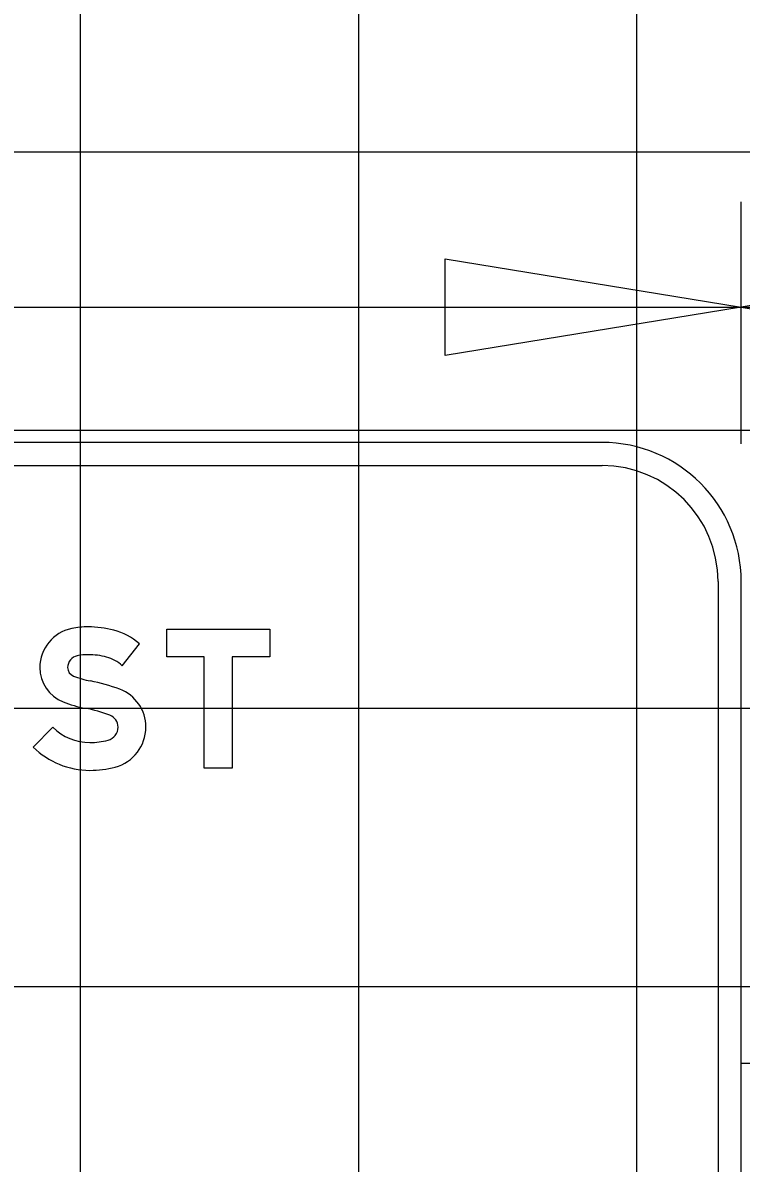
# Model space of a CAD drawing. Extents: x 1797809 to 2198143, y 249608 to 1237864.
# Drawn here: x 2195695.37 to 2195700.54, y 1237203.84 to 1237212.03 of the extents above; entities that cross this region are included whole.
import ezdxf

# ---------------------------------------------------------------- set-up
doc = ezdxf.new("R2010")
doc.units = 0
for name, color, linetype in [('GSBWFILL', 7, 'Continuous'), ('GSCOLORFILL', 7, 'Continuous'), ('GSDIMS', 7, 'Continuous'), ('GSOUTLINE', 7, 'Continuous'), ('GSSHT', 7, 'Continuous')]:
    doc.layers.add(name, color=color, linetype=linetype)

msp = doc.modelspace()

# ---------------------------------------------------------------- linework, layer by layer
at = {"layer": 'GSBWFILL'}
msp.add_lwpolyline([(2195696.877, 1237206.6759), (2195696.677, 1237206.6759), (2195696.677, 1237207.4759), (2195696.407, 1237207.4759), (2195696.407, 1237207.6759), (2195697.147, 1237207.6759), (2195697.147, 1237207.4759), (2195696.877, 1237207.4759)], close=True, dxfattribs=at)
for points in [[(2195696.087, 1237207.4119), (2195696.2107, 1237207.5698)], [(2195695.5878, 1237206.9698), (2195695.447, 1237206.8277)]]:
    msp.add_lwpolyline(points, dxfattribs=at)
for centre, major_axis, start_param, end_param in [((2195695.781, 1237207.399), (0, 0.2865), 0.202758, 1.570796), ((2195695.842, 1237207.1026), (0, 0.5891), 0, 0.202758), ((2195695.842, 1237206.9693), (0, 0.7224), 6.026234, 6.283185), ((2195695.909, 1237207.2244), (0, 0.4586), 5.565152, 6.026234), ((2195695.781, 1237207.399), (0, 0.0865), 0.202758, 1.570796), ((2195695.842, 1237207.1026), (0, 0.3891), 0, 0.202758), ((2195695.842, 1237206.9693), (0, 0.5224), 6.026234, 6.283185), ((2195695.909, 1237207.2244), (0, 0.2586), 5.523837, 6.026234), ((2195695.7599, 1237207.399), (0, 0.2654), 1.570796, 2.761249), ((2195695.7599, 1237207.399), (0, 0.0654), 1.570796, 2.761249), ((2195695.9779, 1237207.9441), (0, 0.6524), 2.761249, 2.95744), ((2195695.6355, 1237206.1058), (0, 1.2174), 5.918637, 6.099033), ((2195695.9657, 1237206.9711), (0, 0.2913), 4.712389, 5.918637), ((2195695.9779, 1237207.9441), (0, 0.8524), 2.761249, 2.95744), ((2195695.6355, 1237206.1058), (0, 1.0174), 5.918637, 6.099033), ((2195695.9657, 1237206.9711), (0, 0.0913), 4.712389, 5.918637), ((2195695.8541, 1237207.2385), (0, 0.3783), 2.360607, 3.141593), ((2195695.9599, 1237206.9711), (0, 0.0971), 3.401517, 4.712389), ((2195695.9599, 1237206.9711), (0, 0.2971), 3.401517, 4.712389), ((2195695.8541, 1237207.2385), (0, 0.5783), 2.360607, 3.141593), ((2195695.8541, 1237207.3688), (0, 0.5087), 3.141593, 3.401517), ((2195695.8541, 1237207.3688), (0, 0.7087), 3.141593, 3.401517)]:
    msp.add_ellipse(centre, major_axis=major_axis, ratio=0.999994, start_param=start_param, end_param=end_param, dxfattribs=at)
at = {"layer": 'GSCOLORFILL'}
for p, q in [((2195699.537, 1237209.0176), (2195686.537, 1237209.0176)), ((2195686.537, 1237208.8509), (2195699.537, 1237208.8509)), ((2195700.3703, 1237208.0176), (2195700.3703, 1237200.0092)), ((2195700.537, 1237200.0092), (2195700.537, 1237208.0176))]:
    msp.add_line(p, q, dxfattribs=at)
msp.add_lwpolyline([(2195696.877, 1237206.6759), (2195696.677, 1237206.6759), (2195696.677, 1237207.4759), (2195696.407, 1237207.4759), (2195696.407, 1237207.6759), (2195697.147, 1237207.6759), (2195697.147, 1237207.4759), (2195696.877, 1237207.4759)], close=True, dxfattribs=at)
for points in [[(2195696.087, 1237207.4119), (2195696.2107, 1237207.5698)], [(2195695.5878, 1237206.9698), (2195695.447, 1237206.8277)]]:
    msp.add_lwpolyline(points, dxfattribs=at)
for radius in [1, 0.8333]:
    msp.add_arc((2195699.537, 1237208.0176), radius, 0, 90, dxfattribs=at)
for centre, major_axis, start_param, end_param in [((2195695.781, 1237207.399), (0, 0.2865), 0.202758, 1.570796), ((2195695.842, 1237207.1026), (0, 0.5891), 0, 0.202758), ((2195695.842, 1237206.9693), (0, 0.7224), 6.026234, 6.283185), ((2195695.909, 1237207.2244), (0, 0.4586), 5.565152, 6.026234), ((2195695.781, 1237207.399), (0, 0.0865), 0.202758, 1.570796), ((2195695.842, 1237207.1026), (0, 0.3891), 0, 0.202758), ((2195695.842, 1237206.9693), (0, 0.5224), 6.026234, 6.283185), ((2195695.909, 1237207.2244), (0, 0.2586), 5.523837, 6.026234), ((2195695.7599, 1237207.399), (0, 0.2654), 1.570796, 2.761249), ((2195695.7599, 1237207.399), (0, 0.0654), 1.570796, 2.761249), ((2195695.9779, 1237207.9441), (0, 0.6524), 2.761249, 2.95744), ((2195695.6355, 1237206.1058), (0, 1.2174), 5.918637, 6.099033), ((2195695.9657, 1237206.9711), (0, 0.2913), 4.712389, 5.918637), ((2195695.9779, 1237207.9441), (0, 0.8524), 2.761249, 2.95744), ((2195695.6355, 1237206.1058), (0, 1.0174), 5.918637, 6.099033), ((2195695.9657, 1237206.9711), (0, 0.0913), 4.712389, 5.918637), ((2195695.8541, 1237207.2385), (0, 0.3783), 2.360607, 3.141593), ((2195695.9599, 1237206.9711), (0, 0.0971), 3.401517, 4.712389), ((2195695.9599, 1237206.9711), (0, 0.2971), 3.401517, 4.712389), ((2195695.8541, 1237207.2385), (0, 0.5783), 2.360607, 3.141593), ((2195695.8541, 1237207.3688), (0, 0.5087), 3.141593, 3.401517), ((2195695.8541, 1237207.3688), (0, 0.7087), 3.141593, 3.401517)]:
    msp.add_ellipse(centre, major_axis=major_axis, ratio=0.999994, start_param=start_param, end_param=end_param, dxfattribs=at)
at = {"layer": 'GSDIMS'}
for p, q in [((2195700.537, 1237209.0069), (2195700.537, 1237210.7482)), ((2195685.537, 1237209.9904), (2195700.537, 1237209.9904)), ((2195700.537, 1237209.9904), (2195710.2875, 1237209.9904)), ((2195700.537, 1237204.5543), (2195710.2917, 1237204.5543))]:
    msp.add_line(p, q, dxfattribs=at)
for points in [[(2195700.537, 1237209.9904), (2195698.4086, 1237209.6433), (2195698.4086, 1237210.3376)], [(2195700.537, 1237209.9904), (2195702.6654, 1237209.6433), (2195702.6654, 1237210.3376)]]:
    msp.add_lwpolyline(points, close=True, dxfattribs=at)
at = {"layer": 'GSOUTLINE'}
msp.add_lwpolyline([(2195696.877, 1237206.6759), (2195696.677, 1237206.6759), (2195696.677, 1237207.4759), (2195696.407, 1237207.4759), (2195696.407, 1237207.6759), (2195697.147, 1237207.6759), (2195697.147, 1237207.4759), (2195696.877, 1237207.4759)], close=True, dxfattribs=at)
for points in [[(2195696.087, 1237207.4119), (2195696.2107, 1237207.5698)], [(2195695.5878, 1237206.9698), (2195695.447, 1237206.8277)]]:
    msp.add_lwpolyline(points, dxfattribs=at)
for centre, major_axis, start_param, end_param in [((2195695.781, 1237207.399), (0, 0.2865), 0.202758, 1.570796), ((2195695.842, 1237207.1026), (0, 0.5891), 0, 0.202758), ((2195695.842, 1237206.9693), (0, 0.7224), 6.026234, 6.283185), ((2195695.909, 1237207.2244), (0, 0.4586), 5.565152, 6.026234), ((2195695.781, 1237207.399), (0, 0.0865), 0.202758, 1.570796), ((2195695.842, 1237207.1026), (0, 0.3891), 0, 0.202758), ((2195695.842, 1237206.9693), (0, 0.5224), 6.026234, 6.283185), ((2195695.909, 1237207.2244), (0, 0.2586), 5.523837, 6.026234), ((2195695.7599, 1237207.399), (0, 0.2654), 1.570796, 2.761249), ((2195695.7599, 1237207.399), (0, 0.0654), 1.570796, 2.761249), ((2195695.9779, 1237207.9441), (0, 0.6524), 2.761249, 2.95744), ((2195695.6355, 1237206.1058), (0, 1.2174), 5.918637, 6.099033), ((2195695.9657, 1237206.9711), (0, 0.2913), 4.712389, 5.918637), ((2195695.9779, 1237207.9441), (0, 0.8524), 2.761249, 2.95744), ((2195695.6355, 1237206.1058), (0, 1.0174), 5.918637, 6.099033), ((2195695.9657, 1237206.9711), (0, 0.0913), 4.712389, 5.918637), ((2195695.8541, 1237207.2385), (0, 0.3783), 2.360607, 3.141593), ((2195695.9599, 1237206.9711), (0, 0.0971), 3.401517, 4.712389), ((2195695.9599, 1237206.9711), (0, 0.2971), 3.401517, 4.712389), ((2195695.8541, 1237207.2385), (0, 0.5783), 2.360607, 3.141593), ((2195695.8541, 1237207.3688), (0, 0.5087), 3.141593, 3.401517), ((2195695.8541, 1237207.3688), (0, 0.7087), 3.141593, 3.401517)]:
    msp.add_ellipse(centre, major_axis=major_axis, ratio=0.999994, start_param=start_param, end_param=end_param, dxfattribs=at)
at = {"layer": 'GSSHT'}
for p, q in [((2195695.7875, 1237163.1062), (2195695.7875, 1237223.1062)), ((2195697.7875, 1237163.1062), (2195697.7875, 1237223.1062)), ((2195699.7875, 1237163.1062), (2195699.7875, 1237223.1062)), ((2195657.7875, 1237211.1062), (2195787.7875, 1237211.1062)), ((2195657.7875, 1237209.1062), (2195787.7875, 1237209.1062)), ((2195657.7875, 1237207.1062), (2195787.7875, 1237207.1062)), ((2195657.7875, 1237205.1062), (2195787.7875, 1237205.1062))]:
    msp.add_line(p, q, dxfattribs=at)

doc.saveas('drawing.dxf')
